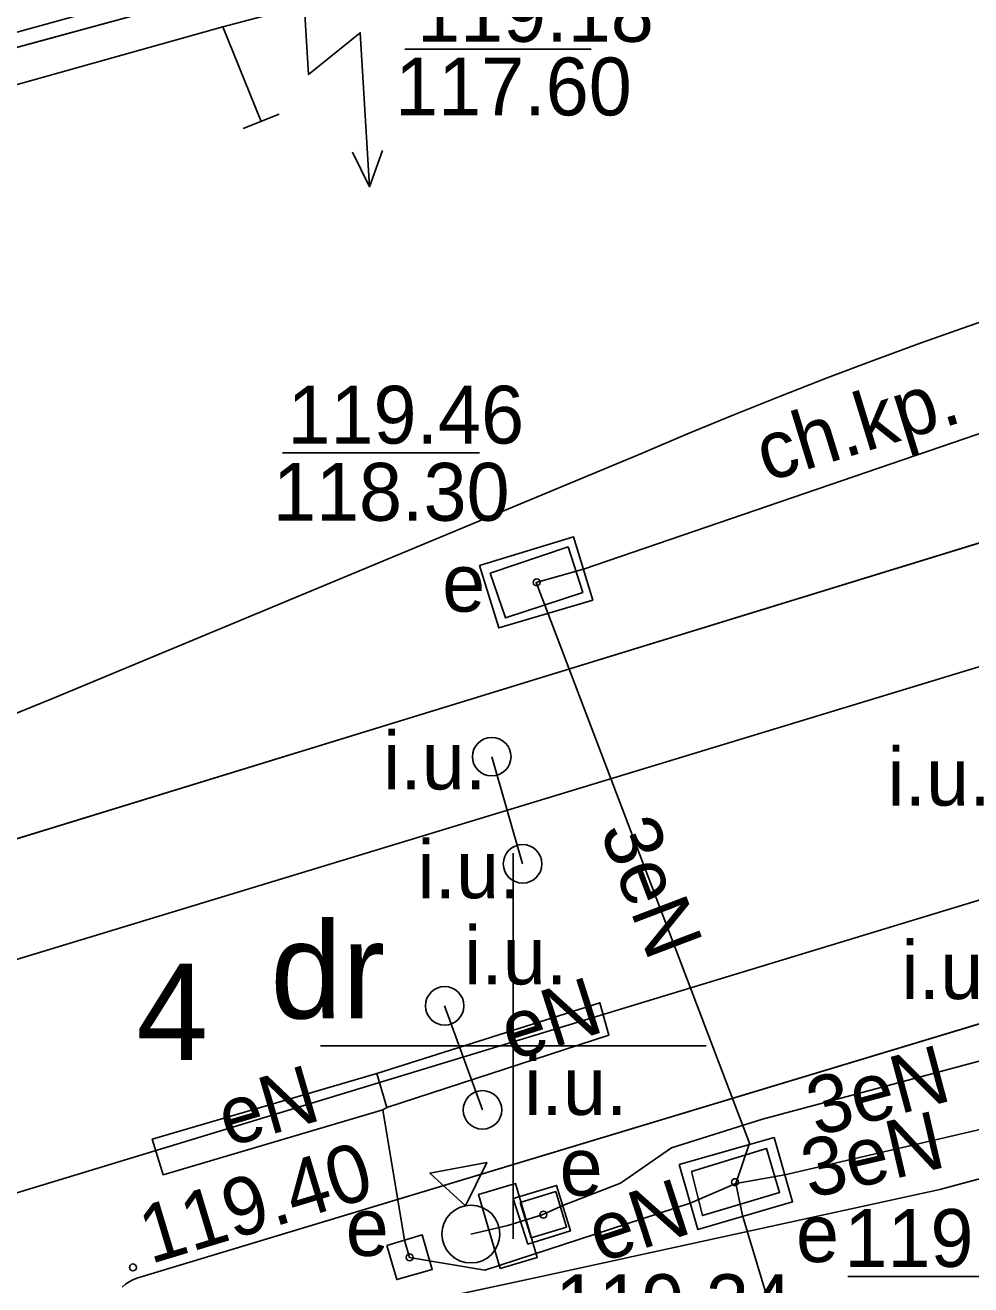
# Model space of a CAD drawing. Extents: x 6432121 to 6432331, y 5662538 to 5662686.
# Drawn here: x 6432193.67 to 6432205.93, y 5662646.9 to 5662663.23 of the extents above; entities that cross this region are included whole.
import ezdxf

# ---------------------------------------------------------------- set-up
doc = ezdxf.new("R2010")
doc.units = 0
for name, color, linetype in [('Warstwa 11', 7, 'Continuous'), ('Warstwa 12', 7, 'Continuous'), ('Warstwa 13', 7, 'Continuous'), ('Warstwa 14', 7, 'Continuous'), ('Warstwa 15', 7, 'Continuous'), ('Warstwa 2', 7, 'Continuous'), ('Warstwa 20', 7, 'Continuous'), ('Warstwa 21', 7, 'Continuous'), ('Warstwa 24', 7, 'Continuous'), ('Warstwa 25', 7, 'Continuous'), ('Warstwa 37', 7, 'Continuous'), ('Warstwa 4', 7, 'Continuous'), ('Warstwa 40', 7, 'Continuous'), ('Warstwa 5', 7, 'Continuous'), ('Warstwa 6', 7, 'Continuous'), ('Warstwa 63', 7, 'Continuous'), ('Warstwa 8', 7, 'Continuous'), ('Warstwa 9', 7, 'Continuous')]:
    doc.layers.add(name, color=color, linetype=linetype)

msp = doc.modelspace()

# ---------------------------------------------------------------- linework, layer by layer
at = {"layer": 'Warstwa 11'}
for points in [[(6432199.56, 5662656.23), (6432200.78, 5662656.6), (6432201.03, 5662655.78), (6432199.81, 5662655.42)], [(6432202.15, 5662648.46), (6432203.38, 5662648.81), (6432203.62, 5662647.98), (6432202.39, 5662647.62)], [(6432200, 5662648.02), (6432200.56, 5662648.19), (6432200.74, 5662647.6), (6432200.19, 5662647.43)], [(6432198.36, 5662647.41), (6432198.82, 5662647.55), (6432198.95, 5662647.1), (6432198.49, 5662646.97)]]:
    msp.add_lwpolyline(points, close=True, dxfattribs=at)
at = {"layer": 'Warstwa 12'}
for points in [[(6432236.687, 5662681.053), (6432236.179, 5662680.268), (6432235.997, 5662679.964), (6432233.762, 5662674.712), (6432226.676, 5662672.867), (6432218.17, 5662670.615), (6432210.443, 5662668.5), (6432204.363, 5662665.144), (6432201.056, 5662664.395), (6432197.485, 5662663.542), (6432196.233, 5662663.213), (6432189.469, 5662661.315), (6432178.042, 5662658.146), (6432174.146, 5662657.07), (6432174.002, 5662656.976), (6432170.36, 5662653.903), (6432162.21, 5662651.482), (6432158.665, 5662650.451), (6432153.815, 5662649.037)], [(6432125.976, 5662645.74), (6432131.623, 5662647.083), (6432138.492, 5662648.808), (6432146.028, 5662650.541), (6432153.864, 5662652.39), (6432160.763, 5662654.062), (6432162.516, 5662654.48), (6432167.591, 5662655.857), (6432175.21, 5662658.015), (6432175.71, 5662658.12), (6432181.929, 5662659.868), (6432191.24, 5662662.505), (6432195.372, 5662663.644), (6432202.44, 5662665.619), (6432204.153, 5662666.037), (6432209.479, 5662667.515)], [(6432196.233, 5662663.213), (6432196.732, 5662661.987)], [(6432202.884, 5662648.217), (6432203.06, 5662648.74), (6432200.45, 5662655.6), (6432200.296, 5662656.008), (6432200.91, 5662656.18), (6432209.2, 5662659.02), (6432209.769, 5662659.344)], [(6432199.72, 5662653.75), (6432200.12, 5662652.36)], [(6432199.45, 5662647.56), (6432199.93, 5662647.67), (6432200.372, 5662647.811), (6432200.64, 5662647.93), (6432201.39, 5662648.22), (6432202.05, 5662648.68), (6432203.23, 5662649.05), (6432207.12, 5662650.09), (6432210.23, 5662650.71), (6432211.29, 5662651.06), (6432212.01, 5662651.24)], [(6432198.23, 5662649.64), (6432201.12, 5662650.56), (6432201.24, 5662650.14), (6432198.36, 5662649.2)], [(6432199.11, 5662650.52), (6432199.6, 5662649.17)], [(6432198.31, 5662649.17), (6432195.46, 5662648.33), (6432195.32, 5662648.79), (6432198.23, 5662649.64), (6432198.36, 5662649.2), (6432198.31, 5662649.17)], [(6432202.884, 5662648.217), (6432203.52, 5662648.33), (6432208.95, 5662649.59)], [(6432202.884, 5662648.217), (6432202.29, 5662647.96), (6432199.63, 5662647.09), (6432198.656, 5662647.258), (6432198.59, 5662647.48), (6432198.31, 5662649.17)], [(6432202.884, 5662648.217), (6432202.97, 5662647.8), (6432206.97, 5662634.51), (6432207.214, 5662634.107)]]:
    msp.add_lwpolyline(points, dxfattribs=at)
at = {"layer": 'Warstwa 14'}
for p, q in [((6432201.008, 5662662.922), (6432198.593, 5662662.922)), ((6432199.561, 5662657.688), (6432197.009, 5662657.688)), ((6432204.336, 5662647.009), (6432206.484, 5662647.009))]:
    msp.add_line(p, q, dxfattribs=at)
for centre in [(6432200.303, 5662656.009), (6432202.874, 5662648.233), (6432200.39, 5662647.81), (6432198.656, 5662647.258)]:
    msp.add_circle(centre, 0.045, dxfattribs=at)
at = {"layer": 'Warstwa 20'}
msp.add_line((6432196.964, 5662662.081), (6432196.5, 5662661.893), dxfattribs=at)
at = {"layer": 'Warstwa 21'}
msp.add_lwpolyline([(6432199.83, 5662647.115), (6432199.55, 5662648.075), (6432200.03, 5662648.215), (6432200.31, 5662647.255), (6432199.83, 5662647.115)], dxfattribs=at)
at = {"layer": 'Warstwa 24'}
for centre in [(6432199.72, 5662653.75), (6432200.12, 5662652.36), (6432199.11, 5662650.52), (6432199.6, 5662649.17)]:
    msp.add_circle(centre, 0.25, dxfattribs=at)
at = {"layer": 'Warstwa 25'}
msp.add_circle((6432195.07, 5662647.127), 0.045, dxfattribs=at)
at = {"layer": 'Warstwa 37'}
for points in [[(6432137.1, 5662633.64), (6432140.03, 5662634.72), (6432142.7, 5662635.61), (6432144.67, 5662636.22), (6432147.43, 5662637.07), (6432172.26, 5662644.64), (6432209.53, 5662655.98), (6432214.43, 5662657.47)], [(6432138.97, 5662631.22), (6432139.487, 5662631.415), (6432140.004, 5662631.607), (6432140.523, 5662631.795), (6432141.043, 5662631.981), (6432141.565, 5662632.163), (6432142.087, 5662632.342), (6432142.61, 5662632.518), (6432143.135, 5662632.69), (6432143.66, 5662632.86), (6432144.181, 5662633.026), (6432144.702, 5662633.191), (6432145.223, 5662633.355), (6432145.745, 5662633.517), (6432146.267, 5662633.678), (6432146.79, 5662633.838), (6432147.313, 5662633.997), (6432147.836, 5662634.154), (6432148.36, 5662634.31), (6432173.01, 5662641.84), (6432210.31, 5662653.19)]]:
    msp.add_lwpolyline(points, dxfattribs=at)
at = {"layer": 'Warstwa 4'}
for points in [[(6432199.7, 5662656.13), (6432200.71, 5662656.47), (6432200.9, 5662655.88), (6432199.9, 5662655.55)], [(6432202.31, 5662648.37), (6432203.28, 5662648.67), (6432203.45, 5662648.1), (6432202.45, 5662647.8)], [(6432200.09, 5662647.97), (6432200.55, 5662648.11), (6432200.69, 5662647.65), (6432200.23, 5662647.51)], [(6432198.36, 5662647.41), (6432198.82, 5662647.55), (6432198.95, 5662647.1), (6432198.49, 5662646.97)]]:
    msp.add_lwpolyline(points, close=True, dxfattribs=at)
at = {"layer": 'Warstwa 40'}
for points in [[(6432197.225, 5662664.59), (6432197.347, 5662662.594), (6432198.015, 5662663.136), (6432198.137, 5662661.14)], [(6432198.304, 5662661.611), (6432198.137, 5662661.14), (6432197.914, 5662661.587)]]:
    msp.add_lwpolyline(points, dxfattribs=at)
msp.add_lwpolyline([(6432199.38, 5662647.928), (6432198.918, 5662648.35), (6432199.655, 5662648.49)], close=True, dxfattribs=at)
msp.add_circle((6432199.45, 5662647.56), 0.375, dxfattribs=at)
at = {"layer": 'Warstwa 5'}
msp.add_line((6432185.89, 5662660.86), (6432198.79, 5662664.37), dxfattribs=at)
at = {"layer": 'Warstwa 6'}
for points in [[(6432164.06, 5662654.4), (6432171.72, 5662656.75), (6432178.39, 5662658.77), (6432185.89, 5662660.86), (6432198.79, 5662664.37), (6432204.85, 5662665.99), (6432210.65, 5662667.56), (6432213.18, 5662668.19), (6432238.51, 5662675.09), (6432238.854, 5662675.652), (6432239.185, 5662676.222), (6432239.503, 5662676.799), (6432239.808, 5662677.384), (6432240.099, 5662677.975), (6432240.377, 5662678.572), (6432240.642, 5662679.176), (6432240.893, 5662679.785), (6432241.13, 5662680.4), (6432241.403, 5662681.053)], [(6432206.513, 5662659.544), (6432205.899, 5662659.332), (6432205.287, 5662659.114), (6432204.676, 5662658.89), (6432204.068, 5662658.66), (6432203.463, 5662658.424), (6432202.859, 5662658.182), (6432202.258, 5662657.934), (6432201.66, 5662657.68), (6432194.02, 5662654.5), (6432190.89, 5662653.23)], [(6432188.05, 5662650.99), (6432208.05, 5662657.14)], [(6432208.93, 5662651.16), (6432195.12, 5662646.99)], [(6432195.36, 5662645.94), (6432200.32, 5662647), (6432205.53, 5662648.14), (6432210.54, 5662649.49)], [(6432195.12, 5662646.99), (6432195.068, 5662646.968), (6432195.019, 5662646.941), (6432194.973, 5662646.909), (6432194.93, 5662646.873)]]:
    msp.add_lwpolyline(points, dxfattribs=at)
at = {"layer": 'Warstwa 63'}
for p, q in [((6432200, 5662652.5), (6432200, 5662647.5)), ((6432202.5, 5662650), (6432197.5, 5662650))]:
    msp.add_line(p, q, dxfattribs=at)
at = {"layer": 'Warstwa 8'}
for p, q in [((6432185.89, 5662660.86), (6432198.79, 5662664.37)), ((6432205.899, 5662659.332), (6432206.513, 5662659.544)), ((6432205.287, 5662659.114), (6432205.899, 5662659.332)), ((6432204.676, 5662658.89), (6432205.287, 5662659.114)), ((6432204.068, 5662658.66), (6432204.676, 5662658.89)), ((6432203.463, 5662658.424), (6432204.068, 5662658.66)), ((6432202.859, 5662658.182), (6432203.463, 5662658.424)), ((6432202.258, 5662657.934), (6432202.859, 5662658.182)), ((6432201.66, 5662657.68), (6432202.258, 5662657.934)), ((6432194.02, 5662654.5), (6432201.66, 5662657.68)), ((6432188.05, 5662650.99), (6432208.05, 5662657.14)), ((6432190.89, 5662653.23), (6432194.02, 5662654.5)), ((6432195.12, 5662646.99), (6432208.93, 5662651.16)), ((6432205.53, 5662648.14), (6432210.54, 5662649.49)), ((6432200.32, 5662647), (6432205.53, 5662648.14)), ((6432195.019, 5662646.941), (6432195.068, 5662646.968)), ((6432195.068, 5662646.968), (6432195.12, 5662646.99)), ((6432195.36, 5662645.94), (6432200.32, 5662647)), ((6432194.93, 5662646.873), (6432194.973, 5662646.909)), ((6432194.973, 5662646.909), (6432195.019, 5662646.941))]:
    msp.add_line(p, q, dxfattribs=at)
at = {"layer": 'Warstwa 9'}
for p, q in [((6432205.899, 5662659.332), (6432206.513, 5662659.544)), ((6432205.287, 5662659.114), (6432205.899, 5662659.332)), ((6432204.676, 5662658.89), (6432205.287, 5662659.114)), ((6432204.068, 5662658.66), (6432204.676, 5662658.89)), ((6432203.463, 5662658.424), (6432204.068, 5662658.66)), ((6432202.859, 5662658.182), (6432203.463, 5662658.424)), ((6432202.258, 5662657.934), (6432202.859, 5662658.182)), ((6432201.66, 5662657.68), (6432202.258, 5662657.934)), ((6432194.02, 5662654.5), (6432201.66, 5662657.68)), ((6432188.05, 5662650.99), (6432208.05, 5662657.14)), ((6432190.89, 5662653.23), (6432194.02, 5662654.5)), ((6432195.12, 5662646.99), (6432208.93, 5662651.16)), ((6432205.53, 5662648.14), (6432210.54, 5662649.49)), ((6432200.32, 5662647), (6432205.53, 5662648.14)), ((6432195.019, 5662646.941), (6432195.068, 5662646.968)), ((6432195.068, 5662646.968), (6432195.12, 5662646.99)), ((6432195.36, 5662645.94), (6432200.32, 5662647)), ((6432194.93, 5662646.873), (6432194.973, 5662646.909)), ((6432194.973, 5662646.909), (6432195.019, 5662646.941))]:
    msp.add_line(p, q, dxfattribs=at)

# ---------------------------------------------------------------- texts
at = {"layer": 'Warstwa 13'}
for s, rotation, p in [('3eN', 290.8276, (6432201.116, 5662652.794)), ('eN', 17.6586, (6432199.979, 5662649.804)), ('3eN', 14.9657, (6432203.928, 5662648.824)), ('eN', 16.2835, (6432196.303, 5662648.686)), ('3eN', 13.0634, (6432203.84, 5662648.02)), ('eN', 18.1112, (6432201.121, 5662647.183))]:
    msp.add_text(s, height=0.75, rotation=rotation, dxfattribs=at).set_placement(p)
at = {"layer": 'Warstwa 14'}
for s, p in [('117.60', (6432198.468, 5662662.065)), ('118.30', (6432196.884, 5662656.809))]:
    msp.add_text(s, height=0.75, dxfattribs=at).set_placement(p)
at = {"layer": 'Warstwa 15'}
for s, height, p in [('119.18', 0.75, (6432198.754, 5662663.019)), ('119.46', 0.75, (6432197.072, 5662657.809)), ('4', 1.25, (6432195.114, 5662649.817)), ('119.51', 0.75, (6432204.291, 5662647.134)), ('119.34', 0.75, (6432200.545, 5662646.289))]:
    msp.add_text(s, height=height, dxfattribs=at).set_placement(p)
at = {"layer": 'Warstwa 2'}
msp.add_text('dr', height=1.25, dxfattribs=at).set_placement((6432196.851, 5662650.356))
at = {"layer": 'Warstwa 24'}
for p in [(6432198.312, 5662653.325), (6432204.849, 5662653.115), (6432198.757, 5662651.914), (6432199.362, 5662650.797), (6432205.031, 5662650.607), (6432200.141, 5662649.105)]:
    msp.add_text('i.u.', height=0.75, dxfattribs=at).set_placement(p)
at = {"layer": 'Warstwa 25'}
msp.add_text('119.40', height=0.75, rotation=16.7991, dxfattribs=at).set_placement((6432195.296, 5662647.169))
at = {"layer": 'Warstwa 5'}
for p in [(6432199.078, 5662655.63), (6432200.6, 5662648.06), (6432197.828, 5662647.277), (6432203.664, 5662647.197)]:
    msp.add_text('e', height=0.75, dxfattribs=at).set_placement(p)
at = {"layer": 'Warstwa 9'}
msp.add_text('ch.kp.', height=0.75, rotation=17.0913, dxfattribs=at).set_placement((6432203.283, 5662657.31))

doc.saveas('drawing.dxf')
